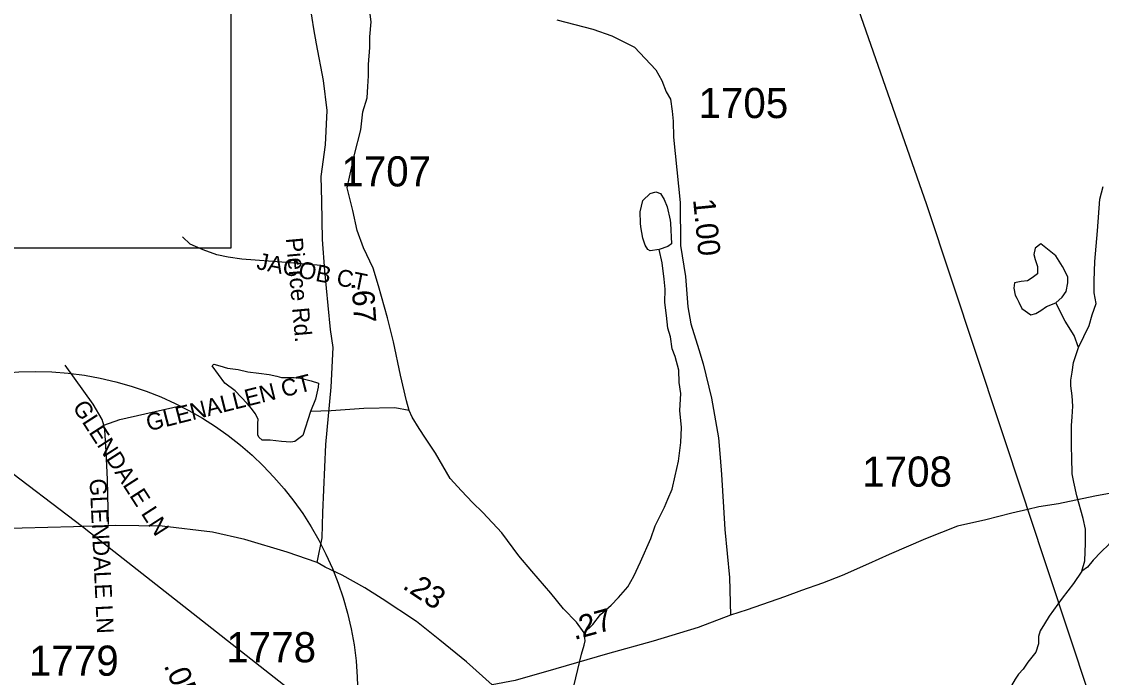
# Model space of a CAD drawing. Extents: x 1950930 to 2061844, y 904556 to 1017002.
# Drawn here: x 2016562 to 2022647, y 939293 to 942990 of the extents above; entities that cross this region are included whole.
import ezdxf

# ---------------------------------------------------------------- set-up
doc = ezdxf.new("R2010")
doc.units = 0
for name, color, linetype in [('Exist Hydrographic Creek Single Shore', 7, 'Continuous'), ('Exist Hydrographic Misc Water Feature', 7, 'Continuous'), ('Exist Road Blue Ridge Parkway', 7, 'Continuous'), ('Exist Road Non-System Type 51', 7, 'Continuous'), ('Exist Road Non-System Type 51 Label', 7, 'Continuous'), ('Exist Road Primary US Structure Standard Bridge CELL', 7, 'Continuous'), ('Exist Road Secondary Type 51 Attributed', 7, 'Continuous'), ('Exist Road Secondary Type 51 Label', 7, 'Continuous'), ('Exist Road Secondary Type 51 Number Label', 7, 'Continuous'), ('Exist Utilities Electrical Transmission Line', 7, 'Continuous'), ('Map Preparation Inset Cut Line', 7, 'Continuous')]:
    doc.layers.add(name, color=color, linetype=linetype)

msp = doc.modelspace()

# ---------------------------------------------------------------- linework, layer by layer
at = {"layer": 'Exist Hydrographic Creek Single Shore'}
for points in [[(2018746.1, 940796.7), (2018731.8, 940852.8), (2018697.7, 940996.6), (2018657.6, 941184.8), (2018623.7, 941320.7), (2018573.6, 941500.6), (2018543.5, 941600.6), (2018489.4, 941714.7), (2018453.4, 941812.5), (2018429.4, 941924.6), (2018397.3, 942052.6), (2018409, 942112.4), (2018437, 942240.5), (2018473, 942380.5), (2018484.9, 942480.7)], [(2019732.8, 939543.3), (2019688.8, 939603.3), (2019616.5, 939679.3), (2019544.5, 939767.1), (2019436.5, 939891.1), (2019364.5, 939978.9), (2019268.3, 940106.9), (2019160.5, 940223), (2019102.2, 940279), (2019040.3, 940345), (2018976.1, 940414.9), (2018894, 940556.7), (2018838, 940640.9), (2018802.1, 940696.8), (2018762, 940760.6), (2018746.1, 940796.7)], [(2022982.2, 940271.2), (2022948.5, 940241.1), (2022898.4, 940201.1), (2022860.4, 940173), (2022804.4, 940129.2), (2022752.5, 940093.2), (2022688.4, 940041.1), (2022644.5, 940000.9), (2022600.6, 939952.9), (2022568.6, 939914.9), (2022536.6, 939890.9)], [(2022536.6, 939890.9), (2022488.6, 939823), (2022424.8, 939739), (2022352.9, 939638.8), (2022326.7, 939594.7), (2022300.9, 939554.8), (2022292.7, 939522.9), (2022292.9, 939482.8), (2022276.8, 939434.9), (2022233, 939378.7), (2022204.9, 939338.6), (2022179, 939310.6), (2022161.1, 939282.7), (2022141, 939246.7), (2022125.1, 939210.6), (2022128.9, 939172.8), (2022116.9, 939146.8)], [(2019665.1, 939203.1), (2019716.9, 939423.2), (2019732.7, 939475.1), (2019736.8, 939499.3), (2019732.8, 939543.3)]]:
    msp.add_lwpolyline(points, dxfattribs=at)
at = {"layer": 'Exist Hydrographic Misc Water Feature'}
for points in [[(2018484.9, 942480.7), (2018508.9, 942560.6), (2018512.8, 942624.5), (2018516.7, 942684.8), (2018516.7, 942748.8), (2018524.6, 942844.8), (2018524.9, 942904.5), (2018532.5, 942988.7), (2018520.5, 943076.6)], [(2022517.8, 941153.1), (2022577.8, 941276.9), (2022593.8, 941337), (2022617.7, 941401.1), (2022605.5, 941461.1), (2022605.6, 941529), (2022609.5, 941636.9), (2022625.6, 941811.2), (2022637.5, 941989.1), (2022657.3, 942061.2)], [(2020155.6, 941705.4), (2020103.6, 941697.7), (2020091.3, 941705.5), (2020075.4, 941729.4), (2020063.4, 941769.7), (2020051.3, 941833.6), (2020049.4, 941853.7), (2020047.5, 941917.7), (2020063.2, 941981.7), (2020103.4, 942021.6), (2020135.4, 942029.8), (2020163.1, 942021.6), (2020183.4, 941987.7), (2020199.3, 941945.7), (2020217.5, 941871.5), (2020219.4, 941853.8), (2020223.6, 941737.5), (2020203.5, 941721.5), (2020155.6, 941705.4)], [(2019732.8, 939543.3), (2019780.7, 939591.3), (2019824.6, 939647.4), (2019884.7, 939699.4), (2019924.7, 939743.5), (2019978.7, 939803.4), (2020012.5, 939863.4), (2020048.6, 939943.4), (2020108.4, 940075.4), (2020132.2, 940147.4), (2020184.3, 940251.7), (2020204.2, 940297.6), (2020228.4, 940353.5), (2020244.1, 940429.7), (2020264.1, 940511.6), (2020276.2, 940617.7), (2020280.2, 940701.6), (2020272, 940797.6), (2020276, 940893.7), (2020267.8, 940955.5), (2020265.9, 941025.5), (2020243.9, 941101.7), (2020227.7, 941145.7), (2020217.6, 941213.5), (2020203.9, 941261.7), (2020195.8, 941333.4), (2020187.5, 941405.5), (2020187.7, 941481.6), (2020183.6, 941537.5), (2020171.4, 941629.6), (2020155.6, 941705.4)], [(2022389.8, 941404.9), (2022425.5, 941436.9), (2022447.5, 941469), (2022457.7, 941517), (2022457.7, 941548.8), (2022437.6, 941592.9), (2022427.4, 941608.9), (2022389.6, 941669), (2022305.4, 941736.7), (2022273.4, 941712.8), (2022265.4, 941676.9), (2022273.4, 941648.8), (2022285.7, 941608.8), (2022287.5, 941568.8), (2022257.4, 941544.8), (2022229.6, 941528.9), (2022193.7, 941524.8), (2022157.8, 941516.7), (2022153.5, 941486.9), (2022161.6, 941448.6), (2022169.8, 941430.7), (2022181.8, 941408.8), (2022197.8, 941372.7), (2022249.9, 941336.9), (2022277.6, 941344.8), (2022305.8, 941361), (2022337.8, 941383), (2022389.8, 941404.9)], [(2022517.8, 941153.1), (2022493.9, 941220.9), (2022441.7, 941301.1), (2022389.8, 941404.9)], [(2022536.6, 939890.9), (2022552.6, 939949), (2022556.6, 940049), (2022556.3, 940129.1), (2022544.4, 940189.1), (2022508.3, 940316.8), (2022492.2, 940393), (2022482.4, 940441.1), (2022480.3, 940533), (2022478.3, 940592.8), (2022478.1, 940712.9), (2022482.1, 940761.1), (2022486, 940821), (2022481.9, 940880.8), (2022473.9, 940936.8), (2022473.9, 940969), (2022482.1, 941013.1), (2022489.8, 941069), (2022517.8, 941153.1)], [(2018190.1, 940792.5), (2018145.9, 940656.2), (2018102.2, 940622.3), (2018078.2, 940618.2), (2018026.1, 940622.2), (2017961.9, 940630.1), (2017958, 940630.2), (2017917.9, 940630.1), (2017897.9, 940646.2), (2017893.9, 940660.1), (2017893.9, 940690.3), (2017894, 940724.1), (2017894.1, 940748), (2017878.1, 940780.2), (2017858, 940808.2), (2017833.9, 940836.2), (2017765.8, 940908.2), (2017707.7, 940952.1), (2017635.9, 941050), (2017645.9, 941058), (2017679.9, 941050.1), (2017721.9, 941036.1), (2017781.8, 941028), (2017837.7, 941016.3), (2017897.9, 941008.2), (2017957.8, 941000.4), (2017999.9, 940990.3), (2018025.7, 940984.2), (2018097.9, 940984.4), (2018133.9, 940980.3), (2018193.9, 940964.3), (2018235.7, 940952.3), (2018233.9, 940928.4), (2018218.1, 940860.5), (2018190.1, 940792.5)], [(2018746.1, 940796.7), (2018666, 940812.8), (2018490, 940808.6), (2018306, 940796.3), (2018190.1, 940792.5)]]:
    msp.add_lwpolyline(points, dxfattribs=at)
at = {"layer": 'Exist Road Blue Ridge Parkway'}
msp.add_circle((2016639.1, 939200), 1817, dxfattribs=at)
at = {"layer": 'Exist Road Non-System Type 51'}
for points in [[(2018270.9, 941614), (2018053.4, 941632), (2017803.9, 941651.1), (2017726.4, 941661.6), (2017662.5, 941675.1), (2017584.2, 941703.8), (2017511.1, 941735.1), (2017467.8, 941776.8)], [(2017025.1, 940714.3), (2017016.6, 940747), (2016966, 940832.9), (2016806.9, 941052.9)], [(2017025.1, 940714.3), (2017115.1, 940747), (2017456.4, 940822.9)], [(2017052.2, 940154.2), (2017046.9, 940408.4), (2017039.4, 940565.1), (2017031.8, 940688.9), (2017025.1, 940714.3)]]:
    msp.add_lwpolyline(points, dxfattribs=at)
at = {"layer": 'Exist Road Secondary Type 51 Attributed'}
for points in [[(2018226.8, 939941), (2018255.4, 940079.5), (2018259.2, 940223.3), (2018277.1, 940606), (2018305.6, 940929.7), (2018317, 941153.3), (2018303.5, 941254.2), (2018289.9, 941389.2), (2018269.8, 941585.2), (2018257.8, 941761.1), (2018253.7, 941977.3), (2018249.6, 942117.2), (2018274.9, 942296.1), (2018283.9, 942488.8), (2018262.8, 942659), (2018223, 942864.5), (2018207.9, 942950.3), (2018189.9, 943069.2), (2018176.9, 943197.2), (2018184.7, 943305.2), (2018188.7, 943369.2), (2018214.7, 943431.3)], [(2019577.1, 943000.8), (2019780.2, 942948.1), (2019887.2, 942909.6), (2020015.3, 942845.7), (2020135.2, 942718.4), (2020169.2, 942658.5), (2020193.3, 942594.5), (2020217.9, 942552.2), (2020227, 942485.9), (2020233, 942428.7), (2020236, 942338.4), (2020272.1, 941971), (2020275.8, 941728.4), (2020303.7, 941553.9), (2020316.7, 941382.4), (2020332.7, 941286.5), (2020378.9, 941141.4), (2020403, 941060.1), (2020448.9, 940866.6), (2020488.7, 940643), (2020498.5, 940532.5), (2020506.5, 940436.5), (2020516.6, 940252.3), (2020525.6, 940125.9), (2020550.8, 939856), (2020555.7, 939644.1)], [(2022824.2, 940354.7), (2022609.8, 940314.8), (2022405.2, 940271.1), (2022293.2, 940253.8), (2022231.9, 940239.1), (2022142.7, 940217.7), (2021995.3, 940181.6), (2021835.8, 940145.4), (2021656.1, 940073.9), (2021451.5, 939985.1), (2021334.2, 939932.4), (2021186.7, 939867.6), (2021075.4, 939824), (2020956.6, 939781.8), (2020861.8, 939747.2), (2020649.7, 939673.4), (2020555.7, 939644.1)], [(2018226.8, 939941), (2018058.3, 939998.2), (2017819.2, 940070.5), (2017638.6, 940111.1), (2017354.3, 940145.8), (2017091.8, 940149.5), (2016904.4, 940143.6), (2016854.1, 940142), (2016418.6, 940130.7)], [(2019213.8, 939251.1), (2019069.8, 939380.9), (2018919.3, 939502.9), (2018787.2, 939608), (2018594.6, 939735.9), (2018496.1, 939796.9), (2018368.2, 939868.7), (2018272, 939913.9), (2018226.8, 939941)], [(2020555.7, 939644.1), (2020373.6, 939574.8), (2020120.9, 939496.5), (2019862.9, 939425), (2019572.6, 939340.7), (2019343.9, 939275.9), (2019213.8, 939251.1)]]:
    msp.add_lwpolyline(points, dxfattribs=at)
at = {"layer": 'Exist Utilities Electrical Transmission Line'}
msp.add_line((2014846, 941712.9), (2016904.4, 940143.6), dxfattribs=at)
for points in [[(2022231.9, 940239.1), (2022216.6, 940285.5), (2021663.6, 941957.4), (2020774.1, 944502.8), (2020052.7, 946744.5)], [(2023665.2, 936086.3), (2023545, 936346.3), (2023476.9, 936530.3), (2023392.8, 936746.1), (2022809.8, 938493.8), (2022231.9, 940239.1)], [(2016904.4, 940143.6), (2016950.7, 940108.3), (2018457.8, 938921.8)]]:
    msp.add_lwpolyline(points, dxfattribs=at)
at = {"layer": 'Map Preparation Inset Cut Line'}
msp.add_lwpolyline([(2017741.4, 944120), (2017741.4, 941712.9), (2014846, 941712.9)], dxfattribs=at)

# ---------------------------------------------------------------- texts
at = {"layer": 'Exist Road Non-System Type 51 Label'}
for s, rotation, p in [('  JACOB CT', 348.57385, (2017812, 941610.1)), ('  GLENALLEN CT', 14.14283, (2017208.6, 940662.5)), ('  GLENDALE LN', 302.78234, (2016807.7, 940876.3)), ('  GLENDALE LN', 272.79602, (2016941.3, 940482.1))]:
    msp.add_text(s, height=95, rotation=rotation, dxfattribs=at).set_placement(p)
at = {"layer": 'Exist Road Primary US Structure Standard Bridge CELL'}
for s, rotation, p in [('1.00', 275.6128, (2020345.4, 941986.9)), ('.67', 273.89053, (2018420.6, 941519.6)), ('.23', 326.3906, (2018702.8, 939797.8)), ('.27', 15.49378, (2019676.6, 939503)), ('.05', 293.39217, (2017361.5, 939359.8))]:
    msp.add_text(s, height=125, rotation=rotation, dxfattribs=at).set_placement(p)
at = {"layer": 'Exist Road Secondary Type 51 Label'}
msp.add_text('Pierce Rd.', height=95, rotation=275.14433, dxfattribs=at).set_placement((2018051.1, 941768.8))
at = {"layer": 'Exist Road Secondary Type 51 Number Label'}
for s, p in [('1705', (2020376.4, 942446.1)), ('1707', (2018363.7, 942060.8)), ('1708', (2021299.1, 940368.1)), ('1778', (2017715.5, 939377.9)), ('1779', (2016603.5, 939302))]:
    msp.add_text(s, height=170, dxfattribs=at).set_placement(p)

doc.saveas('drawing.dxf')
